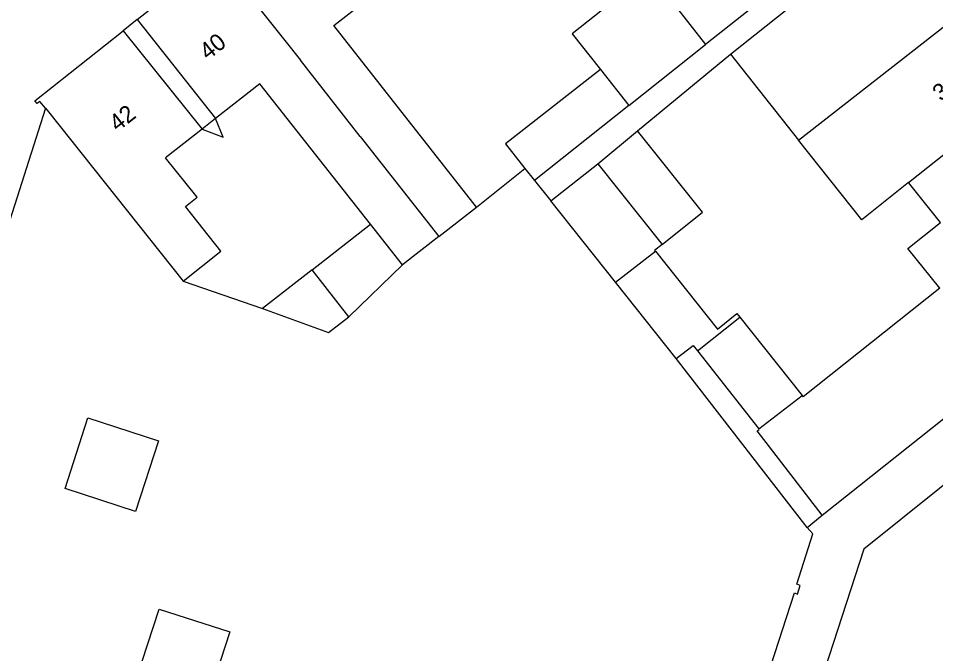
# Model space of a CAD drawing. Extents: x 132994 to 136000, y 393499 to 395512.
# Drawn here: x 133802.5 to 133856.7, y 395197.7 to 395235.2 of the extents above; entities that cross this region are included whole.
import ezdxf

# ---------------------------------------------------------------- set-up
doc = ezdxf.new("R2010")
doc.units = 0
for name, color, linetype in [('gg-afsc-erfafscheiding', 7, 'Continuous'), ('gg-afsc-hekwerk', 7, 'Continuous'), ('gg-afsc-muur', 7, 'Continuous'), ('gg-anno-huisnummerreeks BGT', 7, 'Continuous'), ('gg-bbg-bijgebouw', 7, 'Continuous'), ('gg-bbg-gedigitaliseerde bebouwing', 7, 'Continuous'), ('gg-bbg-gedigitaliseerde bebouwing onder overbouw', 7, 'Continuous'), ('gg-bbg-gedigitaliseerde bijgebouw', 7, 'Continuous'), ('gg-bbg-gedigitaliseerde overbouw', 7, 'Continuous'), ('gg-bbg-hoofdgebouw', 7, 'Continuous'), ('gg-bbg-luifel en loopbrug', 7, 'Continuous'), ('gg-bbg-pand overbouw', 7, 'Continuous'), ('gg-bbg-tussenscheiding', 7, 'Continuous'), ('gg-knt-verharding', 7, 'Continuous'), ('gt-grn-weggrens', 7, 'Continuous')]:
    doc.layers.add(name, color=color, linetype=linetype)

msp = doc.modelspace()

# ---------------------------------------------------------------- linework, layer by layer
at = {"layer": 'gg-afsc-erfafscheiding'}
for p, q in [((133839.116, 395228.559), (133844.593, 395233.08)), ((133829.603, 395224.05), (133832.461, 395226.326)), ((133833.019, 395225.626), (133833.989, 395224.407)), ((133812.272, 395219.666), (133816.967, 395218.055))]:
    msp.add_line(p, q, dxfattribs=at)
msp.add_lwpolyline([(133813.394, 395228.654), (133814.641, 395228.168), (133814.197, 395229.285)], dxfattribs=at)
at = {"layer": 'gg-afsc-hekwerk'}
for p, q in [((133804.154, 395229.886), (133801.482, 395221.489)), ((133849.137, 395205.115), (133841.392, 395215.11))]:
    msp.add_line(p, q, dxfattribs=at)
at = {"layer": 'gg-afsc-muur'}
msp.add_lwpolyline([(133844.195, 395188.328), (133848.377, 395201.254), (133848.563, 395201.188), (133848.721, 395201.698), (133848.511, 395201.763), (133849.467, 395204.753), (133849.137, 395205.115)], dxfattribs=at)
at = {"layer": 'gg-bbg-bijgebouw'}
msp.add_line((133842.644, 395215.548), (133846.271, 395210.952), dxfattribs=at)
msp.add_lwpolyline([(133841.392, 395215.11), (133842.391, 395215.869), (133842.644, 395215.548)], dxfattribs=at)
at = {"layer": 'gg-bbg-gedigitaliseerde bebouwing'}
for p, q in [((133844.593, 395233.08), (133854.28, 395240.77)), ((133844.593, 395233.08), (133848.624, 395227.997)), ((133816.8, 395231.329), (133814.197, 395229.285)), ((133823.334, 395223.036), (133816.8, 395231.329)), ((133804.332, 395229.673), (133812.272, 395219.666)), ((133813.394, 395228.654), (133811.244, 395226.966)), ((133827.381, 395222.31), (133829.603, 395224.05)), ((133825.231, 395220.628), (133823.334, 395223.036)), ((133827.381, 395222.31), (133825.231, 395220.628)), ((133856.958, 395219.249), (133848.898, 395212.831)), ((133848.828, 395212.919), (133848.898, 395212.831))]:
    msp.add_line(p, q, dxfattribs=at)
for points in [[(133829.603, 395224.05), (133821.184, 395234.771), (133823.838, 395236.855)], [(133855.122, 395225.501), (133852.355, 395223.302), (133848.624, 395227.997)], [(133812.272, 395219.666), (133814.51, 395221.441), (133812.417, 395224.079), (133813.104, 395224.624), (133811.244, 395226.966)], [(133856.958, 395219.249), (133855.078, 395221.609), (133856.999, 395223.139), (133855.122, 395225.501)]]:
    msp.add_lwpolyline(points, dxfattribs=at)
at = {"layer": 'gg-bbg-gedigitaliseerde bebouwing onder overbouw'}
for p, q in [((133809.568, 395235.124), (133814.197, 395229.285)), ((133808.737, 395234.465), (133813.394, 395228.654))]:
    msp.add_line(p, q, dxfattribs=at)
at = {"layer": 'gg-bbg-gedigitaliseerde bijgebouw'}
for p, q in [((133841.271, 395236.012), (133843.125, 395233.643)), ((133846.293, 395236.156), (133843.125, 395233.643)), ((133836.924, 395232.173), (133838.603, 395230.055)), ((133838.603, 395230.055), (133833.019, 395225.626)), ((133833.989, 395224.407), (133836.758, 395226.612)), ((133836.758, 395226.612), (133840.561, 395221.836)), ((133832.461, 395226.326), (133833.019, 395225.626)), ((133837.815, 395219.602), (133833.989, 395224.407)), ((133819.898, 395220.348), (133816.967, 395218.055)), ((133822.068, 395217.573), (133819.898, 395220.348)), ((133841.392, 395215.11), (133837.815, 395219.602)), ((133845.146, 395217.544), (133848.828, 395212.919))]:
    msp.add_line(p, q, dxfattribs=at)
for points in [[(133836.924, 395232.173), (133831.318, 395227.787), (133832.461, 395226.326)], [(133840.561, 395221.836), (133840.123, 395221.487), (133840.164, 395221.435)], [(133840.164, 395221.435), (133843.828, 395216.834), (133844.98, 395217.752), (133845.146, 395217.544)], [(133816.967, 395218.055), (133820.867, 395216.633), (133822.068, 395217.573)]]:
    msp.add_lwpolyline(points, dxfattribs=at)
at = {"layer": 'gg-bbg-gedigitaliseerde overbouw'}
msp.add_line((133814.197, 395229.285), (133813.394, 395228.654), dxfattribs=at)
at = {"layer": 'gg-bbg-hoofdgebouw'}
for p, q in [((133809.568, 395235.124), (133814.344, 395238.91)), ((133804.154, 395229.886), (133804.332, 395229.673)), ((133850.02, 395205.85), (133869.63, 395221.45))]:
    msp.add_line(p, q, dxfattribs=at)
for points in [[(133804.154, 395229.886), (133803.816, 395230.29), (133803.664, 395230.16), (133803.519, 395230.329), (133808.737, 395234.465)], [(133850.02, 395205.85), (133846.185, 395210.824), (133846.301, 395210.914), (133846.271, 395210.952)]]:
    msp.add_lwpolyline(points, dxfattribs=at)
at = {"layer": 'gg-bbg-luifel en loopbrug'}
for p, q in [((133838.603, 395230.055), (133843.125, 395233.643)), ((133836.758, 395226.612), (133839.116, 395228.559)), ((133819.898, 395220.348), (133823.334, 395223.036)), ((133822.068, 395217.573), (133825.231, 395220.628))]:
    msp.add_line(p, q, dxfattribs=at)
for points in [[(133840.905, 395236.48), (133839.787, 395237.891), (133835.245, 395234.291), (133836.924, 395232.173)], [(133840.561, 395221.836), (133842.953, 395223.74), (133839.116, 395228.559)], [(133806.658, 395211.591), (133810.824, 395210.238), (133809.471, 395206.071), (133805.305, 395207.424), (133806.658, 395211.591)], [(133810.864, 395200.298), (133815.03, 395198.945), (133813.677, 395194.779), (133809.511, 395196.131), (133810.864, 395200.298)]]:
    msp.add_lwpolyline(points, dxfattribs=at)
at = {"layer": 'gg-bbg-pand overbouw'}
msp.add_line((133809.568, 395235.124), (133808.737, 395234.465), dxfattribs=at)
at = {"layer": 'gg-bbg-tussenscheiding'}
for p, q in [((133814.344, 395238.91), (133819.205, 395232.721)), ((133848.624, 395227.997), (133858.363, 395235.631)), ((133822.739, 395228.22), (133819.205, 395232.721)), ((133855.122, 395225.501), (133862.032, 395231.013)), ((133822.739, 395228.22), (133827.381, 395222.31)), ((133837.815, 395219.602), (133840.164, 395221.435)), ((133842.644, 395215.548), (133845.146, 395217.544)), ((133846.271, 395210.952), (133848.828, 395212.919))]:
    msp.add_line(p, q, dxfattribs=at)
at = {"layer": 'gg-knt-verharding'}
msp.add_lwpolyline([(133861.413, 395211.006), (133852.47, 395203.84), (133842.481, 395173.062)], dxfattribs=at)
at = {"layer": 'gt-grn-weggrens'}
msp.add_line((133849.137, 395205.115), (133850.02, 395205.85), dxfattribs=at)

# ---------------------------------------------------------------- texts
at = {"layer": 'gg-anno-huisnummerreeks BGT'}
for s, rotation, p in [('40', 38.4, (133813.742, 395232.69)), ('3', 38.5, (133857.036, 395230.246)), ('42', 38.4, (133808.408, 395228.462))]:
    msp.add_text(s, height=1, rotation=rotation, dxfattribs=at).set_placement(p)

doc.saveas('drawing.dxf')
